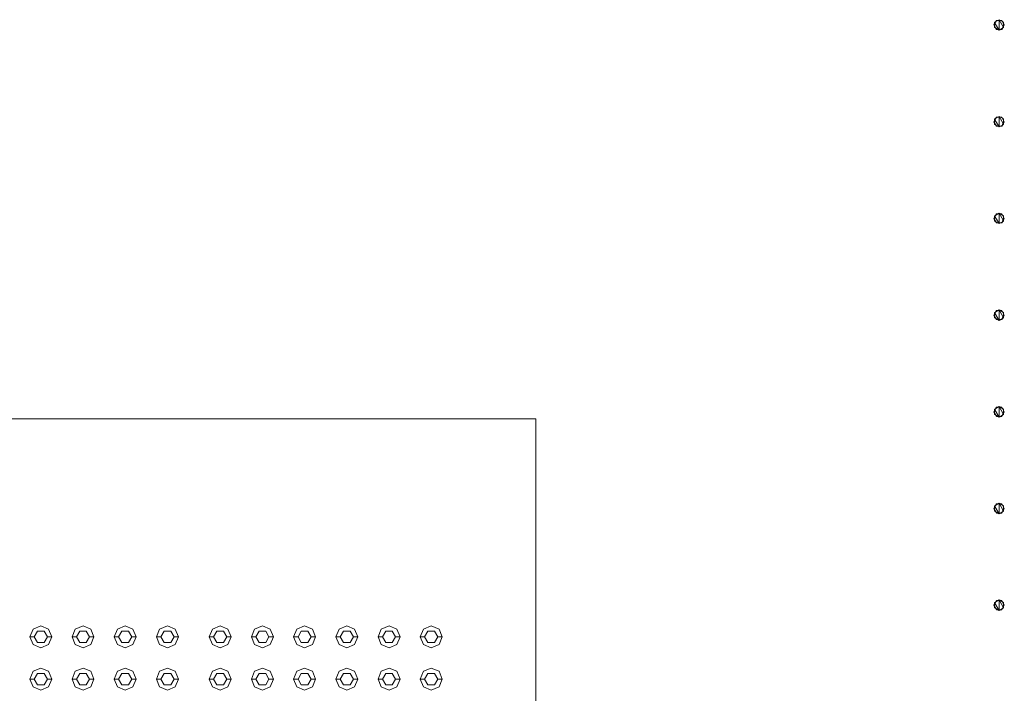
# Model space of a CAD drawing. Header units: millimetres. Extents: x 2 to 902, y -447 to 199.
# Tile 813 of 1056: x 14.23 to 16.47, y 191.46 to 192.99. Entities that reach past the tile are written whole.
import ezdxf

# ---------------------------------------------------------------- set-up
doc = ezdxf.new("R2010")
doc.units = ezdxf.units.MM
doc.header["$MEASUREMENT"] = 0
for name, color, linetype, lineweight in [('IFC-Corrimão-Contorno', 36, 'Continuous', 5), ('IFC-Elemento construtivo genérico-Contorno', 253, 'Continuous', 5), ('IFC-Laje-Contorno', 134, 'Continuous', 5)]:
    doc.layers.add(name, color=color, linetype=linetype, lineweight=lineweight)

msp = doc.modelspace()

# ---------------------------------------------------------------- linework, layer by layer
at = {"layer": 'IFC-Corrimão-Contorno', "color": 7, "lineweight": 5}
for p, q in [((16.4471, 192.9814), (16.4531, 192.9918)), ((16.4471, 192.9814), (16.4531, 192.9918)), ((16.4471, 192.9814), (16.4508, 192.9878)), ((16.4471, 192.9814), (16.4494, 192.9855)), ((16.4487, 192.9874), (16.4515, 192.989)), ((16.4487, 192.9874), (16.4515, 192.989)), ((16.4487, 192.9874), (16.4496, 192.9858)), ((16.4487, 192.9842), (16.4487, 192.9874)), ((16.4487, 192.9874), (16.4496, 192.9858)), ((16.4487, 192.9842), (16.4487, 192.9874)), ((16.4487, 192.9786), (16.4487, 192.9842)), ((16.4487, 192.9786), (16.4487, 192.9842)), ((16.4494, 192.9855), (16.4531, 192.9918)), ((16.4496, 192.9858), (16.4591, 192.9694)), ((16.4496, 192.9858), (16.4591, 192.9694)), ((16.4508, 192.9878), (16.4531, 192.9918)), ((16.4515, 192.989), (16.4591, 192.9934)), ((16.4515, 192.989), (16.4591, 192.9934)), ((16.4531, 192.9918), (16.4651, 192.9918)), ((16.4531, 192.9918), (16.4578, 192.9918)), ((16.4531, 192.9918), (16.4651, 192.9918)), ((16.4531, 192.9918), (16.4604, 192.9918)), ((16.4578, 192.9918), (16.4651, 192.9918)), ((16.4591, 192.9934), (16.4686, 192.977)), ((16.4591, 192.9934), (16.4667, 192.989)), ((16.4591, 192.9694), (16.4591, 192.9934)), ((16.4591, 192.9934), (16.4686, 192.977)), ((16.4591, 192.9934), (16.4667, 192.989)), ((16.4604, 192.9918), (16.4651, 192.9918)), ((16.4651, 192.9918), (16.4711, 192.9814)), ((16.4651, 192.9918), (16.4688, 192.9855)), ((16.4651, 192.9918), (16.4711, 192.9814)), ((16.4651, 192.9918), (16.4688, 192.9855)), ((16.4667, 192.989), (16.4695, 192.9874)), ((16.4667, 192.989), (16.4695, 192.9874)), ((16.4688, 192.9855), (16.4711, 192.9814)), ((16.4688, 192.9855), (16.4711, 192.9814)), ((16.4695, 192.9842), (16.4695, 192.9874)), ((16.4695, 192.9842), (16.4695, 192.9874)), ((16.4695, 192.9786), (16.4695, 192.9842)), ((16.4695, 192.9786), (16.4695, 192.9842)), ((16.4471, 192.9814), (16.4531, 192.971)), ((16.4471, 192.9814), (16.4508, 192.9751)), ((16.4471, 192.9814), (16.4531, 192.971)), ((16.4471, 192.9814), (16.4494, 192.9774)), ((16.4487, 192.9754), (16.4487, 192.9786)), ((16.4487, 192.9754), (16.4487, 192.9786)), ((16.4487, 192.9754), (16.4515, 192.9738)), ((16.4487, 192.9754), (16.4515, 192.9738)), ((16.4494, 192.9774), (16.4531, 192.971)), ((16.4508, 192.9751), (16.4531, 192.971)), ((16.4515, 192.9738), (16.4591, 192.9694)), ((16.4515, 192.9738), (16.4591, 192.9694)), ((16.4531, 192.971), (16.4651, 192.971)), ((16.4531, 192.971), (16.4578, 192.971)), ((16.4531, 192.971), (16.4651, 192.971)), ((16.4531, 192.971), (16.4578, 192.971)), ((16.4578, 192.971), (16.4651, 192.971)), ((16.4578, 192.971), (16.4651, 192.971)), ((16.4591, 192.9694), (16.4667, 192.9738)), ((16.4591, 192.9694), (16.4667, 192.9738)), ((16.4651, 192.971), (16.4674, 192.9751)), ((16.4651, 192.971), (16.4674, 192.9751)), ((16.4667, 192.9738), (16.4695, 192.9754)), ((16.4667, 192.9738), (16.4695, 192.9754)), ((16.4667, 192.9738), (16.4673, 192.9749)), ((16.4667, 192.9738), (16.4673, 192.9749)), ((16.4673, 192.9749), (16.4711, 192.9814)), ((16.4674, 192.9751), (16.4711, 192.9814)), ((16.4686, 192.977), (16.4695, 192.9754)), ((16.4686, 192.977), (16.4695, 192.9754)), ((16.4695, 192.9754), (16.4695, 192.9786)), ((16.4695, 192.9754), (16.4695, 192.9786)), ((16.4471, 192.7614), (16.4531, 192.7718)), ((16.4471, 192.7614), (16.4531, 192.7718)), ((16.4471, 192.7614), (16.4508, 192.7678)), ((16.4471, 192.7614), (16.4494, 192.7655)), ((16.4471, 192.7614), (16.4531, 192.751)), ((16.4471, 192.7614), (16.4508, 192.7551)), ((16.4471, 192.7614), (16.4531, 192.751)), ((16.4471, 192.7614), (16.4494, 192.7574)), ((16.4487, 192.7674), (16.4515, 192.769)), ((16.4487, 192.7674), (16.4515, 192.769)), ((16.4487, 192.7674), (16.4496, 192.7658)), ((16.4487, 192.7642), (16.4487, 192.7674)), ((16.4487, 192.7674), (16.4496, 192.7658)), ((16.4487, 192.7642), (16.4487, 192.7674)), ((16.4487, 192.7586), (16.4487, 192.7642)), ((16.4487, 192.7586), (16.4487, 192.7642)), ((16.4487, 192.7554), (16.4487, 192.7586)), ((16.4487, 192.7554), (16.4487, 192.7586)), ((16.4494, 192.7655), (16.4531, 192.7718)), ((16.4496, 192.7658), (16.4591, 192.7494)), ((16.4496, 192.7658), (16.4591, 192.7494)), ((16.4508, 192.7678), (16.4531, 192.7718)), ((16.4515, 192.769), (16.4591, 192.7734)), ((16.4515, 192.769), (16.4591, 192.7734)), ((16.4531, 192.7718), (16.4651, 192.7718)), ((16.4531, 192.7718), (16.4578, 192.7718)), ((16.4531, 192.7718), (16.4651, 192.7718)), ((16.4531, 192.7718), (16.4604, 192.7718)), ((16.4578, 192.7718), (16.4651, 192.7718)), ((16.4591, 192.7734), (16.4686, 192.757)), ((16.4591, 192.7734), (16.4667, 192.769)), ((16.4591, 192.7494), (16.4591, 192.7734)), ((16.4591, 192.7734), (16.4686, 192.757)), ((16.4591, 192.7734), (16.4667, 192.769)), ((16.4604, 192.7718), (16.4651, 192.7718)), ((16.4651, 192.7718), (16.4711, 192.7614)), ((16.4651, 192.7718), (16.4688, 192.7655)), ((16.4651, 192.7718), (16.4711, 192.7614)), ((16.4651, 192.7718), (16.4688, 192.7655)), ((16.4667, 192.769), (16.4695, 192.7674)), ((16.4667, 192.769), (16.4695, 192.7674)), ((16.4673, 192.7549), (16.4711, 192.7614)), ((16.4674, 192.7551), (16.4711, 192.7614)), ((16.4688, 192.7655), (16.4711, 192.7614)), ((16.4688, 192.7655), (16.4711, 192.7614)), ((16.4695, 192.7642), (16.4695, 192.7674)), ((16.4695, 192.7642), (16.4695, 192.7674)), ((16.4695, 192.7586), (16.4695, 192.7642)), ((16.4695, 192.7586), (16.4695, 192.7642)), ((16.4695, 192.7554), (16.4695, 192.7586)), ((16.4695, 192.7554), (16.4695, 192.7586)), ((16.4487, 192.7554), (16.4515, 192.7538)), ((16.4487, 192.7554), (16.4515, 192.7538)), ((16.4494, 192.7574), (16.4531, 192.751)), ((16.4508, 192.7551), (16.4531, 192.751)), ((16.4515, 192.7538), (16.4591, 192.7494)), ((16.4515, 192.7538), (16.4591, 192.7494)), ((16.4531, 192.751), (16.4651, 192.751)), ((16.4531, 192.751), (16.4578, 192.751)), ((16.4531, 192.751), (16.4651, 192.751)), ((16.4531, 192.751), (16.4578, 192.751)), ((16.4578, 192.751), (16.4651, 192.751)), ((16.4578, 192.751), (16.4651, 192.751)), ((16.4591, 192.7494), (16.4667, 192.7538)), ((16.4591, 192.7494), (16.4667, 192.7538)), ((16.4651, 192.751), (16.4674, 192.7551)), ((16.4651, 192.751), (16.4674, 192.7551)), ((16.4667, 192.7538), (16.4695, 192.7554)), ((16.4667, 192.7538), (16.4695, 192.7554)), ((16.4686, 192.757), (16.4695, 192.7554)), ((16.4686, 192.757), (16.4695, 192.7554)), ((16.4471, 192.5414), (16.4531, 192.5518)), ((16.4471, 192.5414), (16.4508, 192.5478)), ((16.4471, 192.5414), (16.4496, 192.5458)), ((16.4471, 192.5414), (16.4494, 192.5455)), ((16.4471, 192.5414), (16.4531, 192.531)), ((16.4471, 192.5414), (16.4508, 192.5351)), ((16.4471, 192.5414), (16.4531, 192.531)), ((16.4471, 192.5414), (16.4494, 192.5374)), ((16.4487, 192.5474), (16.4515, 192.549)), ((16.4487, 192.5474), (16.4515, 192.549)), ((16.4487, 192.5474), (16.4496, 192.5458)), ((16.4487, 192.5442), (16.4487, 192.5474)), ((16.4487, 192.5474), (16.4496, 192.5458)), ((16.4487, 192.5442), (16.4487, 192.5474)), ((16.4487, 192.5386), (16.4487, 192.5442)), ((16.4487, 192.5386), (16.4487, 192.5442)), ((16.4487, 192.5354), (16.4487, 192.5386)), ((16.4487, 192.5354), (16.4487, 192.5386)), ((16.4487, 192.5354), (16.4515, 192.5338)), ((16.4487, 192.5354), (16.4515, 192.5338)), ((16.4494, 192.5455), (16.4531, 192.5518)), ((16.4494, 192.5374), (16.4531, 192.531)), ((16.4496, 192.5458), (16.4591, 192.5294)), ((16.4496, 192.5458), (16.4591, 192.5294)), ((16.4497, 192.5459), (16.4531, 192.5518)), ((16.4508, 192.5478), (16.4531, 192.5518)), ((16.4508, 192.5351), (16.4531, 192.531)), ((16.4515, 192.549), (16.4591, 192.5534)), ((16.4515, 192.549), (16.4591, 192.5534)), ((16.4531, 192.5518), (16.4651, 192.5518)), ((16.4531, 192.5518), (16.4578, 192.5518)), ((16.4531, 192.5518), (16.4651, 192.5518)), ((16.4531, 192.5518), (16.4604, 192.5518)), ((16.4578, 192.5518), (16.4651, 192.5518)), ((16.4591, 192.5534), (16.4686, 192.537)), ((16.4591, 192.5534), (16.4667, 192.549)), ((16.4591, 192.5294), (16.4591, 192.5534)), ((16.4591, 192.5534), (16.4686, 192.537)), ((16.4591, 192.5534), (16.4667, 192.549)), ((16.4604, 192.5518), (16.4651, 192.5518)), ((16.4651, 192.5518), (16.4711, 192.5414)), ((16.4651, 192.5518), (16.4688, 192.5455)), ((16.4651, 192.5518), (16.4711, 192.5414)), ((16.4651, 192.5518), (16.4688, 192.5455)), ((16.4651, 192.531), (16.4674, 192.5351)), ((16.4651, 192.531), (16.4674, 192.5351)), ((16.4667, 192.549), (16.4695, 192.5474)), ((16.4667, 192.549), (16.4695, 192.5474)), ((16.4667, 192.5338), (16.4695, 192.5354)), ((16.4667, 192.5338), (16.4695, 192.5354)), ((16.4673, 192.5349), (16.4711, 192.5414)), ((16.4673, 192.5349), (16.4685, 192.5369)), ((16.4674, 192.5351), (16.4711, 192.5414)), ((16.4686, 192.537), (16.4695, 192.5354)), ((16.4686, 192.537), (16.4695, 192.5354)), ((16.4688, 192.5455), (16.4711, 192.5414)), ((16.4688, 192.5455), (16.4711, 192.5414)), ((16.4695, 192.5442), (16.4695, 192.5474)), ((16.4695, 192.5442), (16.4695, 192.5474)), ((16.4695, 192.5386), (16.4695, 192.5442)), ((16.4695, 192.5386), (16.4695, 192.5442)), ((16.4695, 192.5354), (16.4695, 192.5386)), ((16.4695, 192.5354), (16.4695, 192.5386)), ((16.4515, 192.5338), (16.4591, 192.5294)), ((16.4515, 192.5338), (16.4591, 192.5294)), ((16.4531, 192.531), (16.4651, 192.531)), ((16.4531, 192.531), (16.4578, 192.531)), ((16.4531, 192.531), (16.4651, 192.531)), ((16.4531, 192.531), (16.4578, 192.531)), ((16.4578, 192.531), (16.4651, 192.531)), ((16.4578, 192.531), (16.4651, 192.531)), ((16.4591, 192.5294), (16.4667, 192.5338)), ((16.4591, 192.5294), (16.4667, 192.5338)), ((16.4515, 192.329), (16.4591, 192.3334)), ((16.4515, 192.329), (16.4591, 192.3334)), ((16.4591, 192.3334), (16.4686, 192.317)), ((16.4591, 192.3334), (16.4667, 192.329)), ((16.4591, 192.3094), (16.4591, 192.3334)), ((16.4591, 192.3334), (16.4686, 192.317)), ((16.4591, 192.3334), (16.4667, 192.329)), ((16.4471, 192.3214), (16.4531, 192.3318)), ((16.4471, 192.3214), (16.4531, 192.3318)), ((16.4471, 192.3214), (16.4508, 192.3278)), ((16.4471, 192.3214), (16.4494, 192.3255)), ((16.4471, 192.3214), (16.4531, 192.311)), ((16.4471, 192.3214), (16.4508, 192.3151)), ((16.4471, 192.3214), (16.4531, 192.311)), ((16.4471, 192.3214), (16.4494, 192.3174)), ((16.4487, 192.3274), (16.4515, 192.329)), ((16.4487, 192.3274), (16.4515, 192.329)), ((16.4487, 192.3274), (16.4496, 192.3258)), ((16.4487, 192.3242), (16.4487, 192.3274)), ((16.4487, 192.3274), (16.4496, 192.3258)), ((16.4487, 192.3242), (16.4487, 192.3274)), ((16.4487, 192.3186), (16.4487, 192.3242)), ((16.4487, 192.3186), (16.4487, 192.3242)), ((16.4487, 192.3154), (16.4487, 192.3186)), ((16.4487, 192.3154), (16.4487, 192.3186)), ((16.4487, 192.3154), (16.4515, 192.3138)), ((16.4487, 192.3154), (16.4515, 192.3138)), ((16.4494, 192.3255), (16.4531, 192.3318)), ((16.4494, 192.3174), (16.4531, 192.311)), ((16.4496, 192.3258), (16.4591, 192.3094)), ((16.4496, 192.3258), (16.4591, 192.3094)), ((16.4508, 192.3278), (16.4531, 192.3318)), ((16.4508, 192.3151), (16.4531, 192.311)), ((16.4515, 192.3138), (16.4591, 192.3094)), ((16.4515, 192.3138), (16.4591, 192.3094)), ((16.4531, 192.3318), (16.4651, 192.3318)), ((16.4531, 192.3318), (16.4578, 192.3318)), ((16.4531, 192.3318), (16.4651, 192.3318)), ((16.4531, 192.3318), (16.4604, 192.3318)), ((16.4531, 192.311), (16.4651, 192.311)), ((16.4531, 192.311), (16.4578, 192.311)), ((16.4531, 192.311), (16.4651, 192.311)), ((16.4531, 192.311), (16.4578, 192.311)), ((16.4578, 192.3318), (16.4651, 192.3318)), ((16.4578, 192.311), (16.4651, 192.311)), ((16.4578, 192.311), (16.4651, 192.311)), ((16.4591, 192.3094), (16.4667, 192.3138)), ((16.4591, 192.3094), (16.4667, 192.3138)), ((16.4604, 192.3318), (16.4651, 192.3318)), ((16.4651, 192.3318), (16.4711, 192.3214)), ((16.4651, 192.3318), (16.4688, 192.3255)), ((16.4651, 192.3318), (16.4711, 192.3214)), ((16.4651, 192.3318), (16.4688, 192.3255)), ((16.4651, 192.311), (16.4674, 192.3151)), ((16.4651, 192.311), (16.4674, 192.3151)), ((16.4667, 192.329), (16.4695, 192.3274)), ((16.4667, 192.329), (16.4695, 192.3274)), ((16.4667, 192.3138), (16.4695, 192.3154)), ((16.4667, 192.3138), (16.4695, 192.3154)), ((16.4673, 192.3149), (16.4711, 192.3214)), ((16.4674, 192.3151), (16.4711, 192.3214)), ((16.4686, 192.317), (16.4695, 192.3154)), ((16.4686, 192.317), (16.4695, 192.3154)), ((16.4688, 192.3255), (16.4711, 192.3214)), ((16.4688, 192.3255), (16.4711, 192.3214)), ((16.4695, 192.3242), (16.4695, 192.3274)), ((16.4695, 192.3242), (16.4695, 192.3274)), ((16.4695, 192.3186), (16.4695, 192.3242)), ((16.4695, 192.3186), (16.4695, 192.3242)), ((16.4695, 192.3154), (16.4695, 192.3186)), ((16.4695, 192.3154), (16.4695, 192.3186)), ((16.4471, 192.1014), (16.4531, 192.1118)), ((16.4471, 192.1014), (16.4531, 192.1118)), ((16.4487, 192.1074), (16.4515, 192.109)), ((16.4487, 192.1074), (16.4515, 192.109)), ((16.4494, 192.1055), (16.4531, 192.1118)), ((16.4508, 192.1078), (16.4531, 192.1118)), ((16.4515, 192.109), (16.4591, 192.1134)), ((16.4515, 192.109), (16.4591, 192.1134)), ((16.4531, 192.1118), (16.4651, 192.1118)), ((16.4531, 192.1118), (16.4578, 192.1118)), ((16.4531, 192.1118), (16.4651, 192.1118)), ((16.4531, 192.1118), (16.4604, 192.1118)), ((16.4578, 192.1118), (16.4651, 192.1118)), ((16.4591, 192.1134), (16.4686, 192.097)), ((16.4591, 192.1134), (16.4667, 192.109)), ((16.4591, 192.0894), (16.4591, 192.1134)), ((16.4591, 192.1134), (16.4686, 192.097)), ((16.4591, 192.1134), (16.4667, 192.109)), ((16.4604, 192.1118), (16.4651, 192.1118)), ((16.4651, 192.1118), (16.4711, 192.1014)), ((16.4651, 192.1118), (16.4688, 192.1055)), ((16.4651, 192.1118), (16.4711, 192.1014)), ((16.4651, 192.1118), (16.4688, 192.1055)), ((16.4667, 192.109), (16.4695, 192.1074)), ((16.4667, 192.109), (16.4695, 192.1074)), ((16.4471, 192.1014), (16.4508, 192.1078)), ((16.4471, 192.1014), (16.4494, 192.1055)), ((16.4471, 192.1014), (16.4531, 192.091)), ((16.4471, 192.1014), (16.4508, 192.0951)), ((16.4471, 192.1014), (16.4531, 192.091)), ((16.4471, 192.1014), (16.4494, 192.0974)), ((16.4487, 192.1074), (16.4496, 192.1058)), ((16.4487, 192.1042), (16.4487, 192.1074)), ((16.4487, 192.1074), (16.4496, 192.1058)), ((16.4487, 192.1042), (16.4487, 192.1074)), ((16.4487, 192.0986), (16.4487, 192.1042)), ((16.4487, 192.0986), (16.4487, 192.1042)), ((16.4487, 192.0954), (16.4487, 192.0986)), ((16.4487, 192.0954), (16.4487, 192.0986)), ((16.4487, 192.0954), (16.4515, 192.0938)), ((16.4487, 192.0954), (16.4515, 192.0938)), ((16.4494, 192.0974), (16.4531, 192.091)), ((16.4496, 192.1058), (16.4591, 192.0894)), ((16.4496, 192.1058), (16.4591, 192.0894)), ((16.4508, 192.0951), (16.4531, 192.091)), ((16.4515, 192.0938), (16.4591, 192.0894)), ((16.4515, 192.0938), (16.4591, 192.0894)), ((16.4531, 192.091), (16.4651, 192.091)), ((16.4531, 192.091), (16.4578, 192.091)), ((16.4531, 192.091), (16.4651, 192.091)), ((16.4531, 192.091), (16.4578, 192.091)), ((16.4578, 192.091), (16.4651, 192.091)), ((16.4578, 192.091), (16.4651, 192.091)), ((16.4591, 192.0894), (16.4667, 192.0938)), ((16.4591, 192.0894), (16.4667, 192.0938)), ((16.4651, 192.091), (16.4674, 192.0951)), ((16.4651, 192.091), (16.4674, 192.0951)), ((16.4667, 192.0938), (16.4695, 192.0954)), ((16.4667, 192.0938), (16.4695, 192.0954)), ((16.4673, 192.0949), (16.4711, 192.1014)), ((16.4674, 192.0951), (16.4711, 192.1014)), ((16.4686, 192.097), (16.4695, 192.0954)), ((16.4686, 192.097), (16.4695, 192.0954)), ((16.4688, 192.1055), (16.4711, 192.1014)), ((16.4688, 192.1055), (16.4711, 192.1014)), ((16.4695, 192.1042), (16.4695, 192.1074)), ((16.4695, 192.1042), (16.4695, 192.1074)), ((16.4695, 192.0986), (16.4695, 192.1042)), ((16.4695, 192.0986), (16.4695, 192.1042)), ((16.4695, 192.0954), (16.4695, 192.0986)), ((16.4695, 192.0954), (16.4695, 192.0986)), ((16.4471, 191.8814), (16.4531, 191.8918)), ((16.4471, 191.8814), (16.4531, 191.8918)), ((16.4471, 191.8814), (16.4508, 191.8878)), ((16.4471, 191.8814), (16.4494, 191.8855)), ((16.4487, 191.8874), (16.4515, 191.889)), ((16.4487, 191.8874), (16.4515, 191.889)), ((16.4487, 191.8874), (16.4496, 191.8858)), ((16.4487, 191.8842), (16.4487, 191.8874)), ((16.4487, 191.8874), (16.4496, 191.8858)), ((16.4487, 191.8842), (16.4487, 191.8874)), ((16.4494, 191.8855), (16.4531, 191.8918)), ((16.4496, 191.8858), (16.4591, 191.8694)), ((16.4496, 191.8858), (16.4591, 191.8694)), ((16.4508, 191.8878), (16.4531, 191.8918)), ((16.4515, 191.889), (16.4591, 191.8934)), ((16.4515, 191.889), (16.4591, 191.8934)), ((16.4531, 191.8918), (16.4651, 191.8918)), ((16.4531, 191.8918), (16.4578, 191.8918)), ((16.4531, 191.8918), (16.4651, 191.8918)), ((16.4531, 191.8918), (16.4604, 191.8918)), ((16.4578, 191.8918), (16.4651, 191.8918)), ((16.4591, 191.8934), (16.4686, 191.877)), ((16.4591, 191.8934), (16.4667, 191.889)), ((16.4591, 191.8694), (16.4591, 191.8934)), ((16.4591, 191.8934), (16.4686, 191.877)), ((16.4591, 191.8934), (16.4667, 191.889)), ((16.4604, 191.8918), (16.4651, 191.8918)), ((16.4651, 191.8918), (16.4711, 191.8814)), ((16.4651, 191.8918), (16.4688, 191.8855)), ((16.4651, 191.8918), (16.4711, 191.8814)), ((16.4651, 191.8918), (16.4688, 191.8855)), ((16.4667, 191.889), (16.4695, 191.8874)), ((16.4667, 191.889), (16.4695, 191.8874)), ((16.4688, 191.8855), (16.4711, 191.8814)), ((16.4688, 191.8855), (16.4711, 191.8814)), ((16.4695, 191.8842), (16.4695, 191.8874)), ((16.4695, 191.8842), (16.4695, 191.8874)), ((16.4471, 191.8814), (16.4531, 191.871)), ((16.4471, 191.8814), (16.4508, 191.8751)), ((16.4471, 191.8814), (16.4531, 191.871)), ((16.4471, 191.8814), (16.4494, 191.8774)), ((16.4487, 191.8786), (16.4487, 191.8842)), ((16.4487, 191.8786), (16.4487, 191.8842)), ((16.4487, 191.8754), (16.4487, 191.8786)), ((16.4487, 191.8754), (16.4487, 191.8786)), ((16.4487, 191.8754), (16.4515, 191.8738)), ((16.4487, 191.8754), (16.4515, 191.8738)), ((16.4494, 191.8774), (16.4531, 191.871)), ((16.4508, 191.8751), (16.4531, 191.871)), ((16.4515, 191.8738), (16.4591, 191.8694)), ((16.4515, 191.8738), (16.4591, 191.8694)), ((16.4531, 191.871), (16.4651, 191.871)), ((16.4531, 191.871), (16.4578, 191.871)), ((16.4531, 191.871), (16.4651, 191.871)), ((16.4531, 191.871), (16.4578, 191.871)), ((16.4578, 191.871), (16.4651, 191.871)), ((16.4578, 191.871), (16.4651, 191.871)), ((16.4591, 191.8694), (16.4667, 191.8738)), ((16.4591, 191.8694), (16.4667, 191.8738)), ((16.4651, 191.871), (16.4674, 191.8751)), ((16.4651, 191.871), (16.4674, 191.8751)), ((16.4667, 191.8738), (16.4695, 191.8754)), ((16.4667, 191.8738), (16.4695, 191.8754)), ((16.4673, 191.8749), (16.4711, 191.8814)), ((16.4673, 191.8749), (16.4685, 191.8769)), ((16.4674, 191.8751), (16.4711, 191.8814)), ((16.4686, 191.877), (16.4695, 191.8754)), ((16.4686, 191.877), (16.4695, 191.8754)), ((16.4695, 191.8786), (16.4695, 191.8842)), ((16.4695, 191.8786), (16.4695, 191.8842)), ((16.4695, 191.8754), (16.4695, 191.8786)), ((16.4695, 191.8754), (16.4695, 191.8786)), ((16.4471, 191.6614), (16.4531, 191.6718)), ((16.4471, 191.6614), (16.4531, 191.6718)), ((16.4471, 191.6614), (16.4508, 191.6678)), ((16.4471, 191.6614), (16.4494, 191.6655)), ((16.4471, 191.6614), (16.4531, 191.651)), ((16.4471, 191.6614), (16.4508, 191.6551)), ((16.4471, 191.6614), (16.4531, 191.651)), ((16.4471, 191.6614), (16.4494, 191.6574)), ((16.4487, 191.6674), (16.4515, 191.669)), ((16.4487, 191.6674), (16.4515, 191.669)), ((16.4487, 191.6674), (16.4496, 191.6658)), ((16.4487, 191.6642), (16.4487, 191.6674)), ((16.4487, 191.6674), (16.4496, 191.6658)), ((16.4487, 191.6642), (16.4487, 191.6674)), ((16.4487, 191.6586), (16.4487, 191.6642)), ((16.4487, 191.6586), (16.4487, 191.6642)), ((16.4494, 191.6655), (16.4531, 191.6718)), ((16.4496, 191.6658), (16.4591, 191.6494)), ((16.4496, 191.6658), (16.4591, 191.6494)), ((16.4508, 191.6678), (16.4531, 191.6718)), ((16.4515, 191.669), (16.4591, 191.6734)), ((16.4515, 191.669), (16.4591, 191.6734)), ((16.4531, 191.6718), (16.4651, 191.6718)), ((16.4531, 191.6718), (16.4578, 191.6718)), ((16.4531, 191.6718), (16.4651, 191.6718)), ((16.4531, 191.6718), (16.4604, 191.6718)), ((16.4578, 191.6718), (16.4651, 191.6718)), ((16.4591, 191.6734), (16.4686, 191.657)), ((16.4591, 191.6734), (16.4667, 191.669)), ((16.4591, 191.6494), (16.4591, 191.6734)), ((16.4591, 191.6734), (16.4686, 191.657)), ((16.4591, 191.6734), (16.4667, 191.669)), ((16.4604, 191.6718), (16.4651, 191.6718)), ((16.4651, 191.6718), (16.4711, 191.6614)), ((16.4651, 191.6718), (16.4688, 191.6655)), ((16.4651, 191.6718), (16.4711, 191.6614)), ((16.4651, 191.6718), (16.4688, 191.6655)), ((16.4667, 191.669), (16.4695, 191.6674)), ((16.4667, 191.669), (16.4695, 191.6674)), ((16.4673, 191.6549), (16.4711, 191.6614)), ((16.4674, 191.6551), (16.4711, 191.6614)), ((16.4688, 191.6655), (16.4711, 191.6614)), ((16.4688, 191.6655), (16.4711, 191.6614)), ((16.4695, 191.6642), (16.4695, 191.6674)), ((16.4695, 191.6642), (16.4695, 191.6674)), ((16.4695, 191.6586), (16.4695, 191.6642)), ((16.4695, 191.6586), (16.4695, 191.6642)), ((16.4487, 191.6554), (16.4487, 191.6586)), ((16.4487, 191.6554), (16.4487, 191.6586)), ((16.4487, 191.6554), (16.4515, 191.6538)), ((16.4487, 191.6554), (16.4515, 191.6538)), ((16.4494, 191.6574), (16.4531, 191.651)), ((16.4508, 191.6551), (16.4531, 191.651)), ((16.4515, 191.6538), (16.4591, 191.6494)), ((16.4515, 191.6538), (16.4591, 191.6494)), ((16.4531, 191.651), (16.4651, 191.651)), ((16.4531, 191.651), (16.4578, 191.651)), ((16.4531, 191.651), (16.4651, 191.651)), ((16.4531, 191.651), (16.4578, 191.651)), ((16.4578, 191.651), (16.4651, 191.651)), ((16.4578, 191.651), (16.4651, 191.651)), ((16.4591, 191.6494), (16.4667, 191.6538)), ((16.4591, 191.6494), (16.4667, 191.6538)), ((16.4651, 191.651), (16.4674, 191.6551)), ((16.4651, 191.651), (16.4674, 191.6551)), ((16.4667, 191.6538), (16.4695, 191.6554)), ((16.4667, 191.6538), (16.4695, 191.6554)), ((16.4686, 191.657), (16.4695, 191.6554)), ((16.4686, 191.657), (16.4695, 191.6554)), ((16.4695, 191.6554), (16.4695, 191.6586)), ((16.4695, 191.6554), (16.4695, 191.6586))]:
    msp.add_line(p, q, dxfattribs=at)
at = {"layer": 'IFC-Elemento construtivo genérico-Contorno', "color": 7, "lineweight": 5}
for p, q in [((14.2548, 191.5893), (14.2621, 191.6069)), ((14.2621, 191.6069), (14.2798, 191.6143)), ((14.2648, 191.5893), (14.2723, 191.6022)), ((14.2723, 191.6022), (14.2873, 191.6022)), ((14.2798, 191.6143), (14.2975, 191.6069)), ((14.2873, 191.6022), (14.2948, 191.5893)), ((14.2975, 191.6069), (14.3048, 191.5893)), ((14.3508, 191.5893), (14.3581, 191.6069)), ((14.3581, 191.6069), (14.3758, 191.6143)), ((14.3608, 191.5893), (14.3683, 191.6022)), ((14.3683, 191.6022), (14.3833, 191.6022)), ((14.3758, 191.6143), (14.3935, 191.6069)), ((14.3833, 191.6022), (14.3908, 191.5893)), ((14.3935, 191.6069), (14.4008, 191.5893)), ((14.4468, 191.5893), (14.4541, 191.6069)), ((14.4541, 191.6069), (14.4718, 191.6143)), ((14.4568, 191.5893), (14.4643, 191.6022)), ((14.4643, 191.6022), (14.4793, 191.6022)), ((14.4718, 191.6143), (14.4895, 191.6069)), ((14.4793, 191.6022), (14.4868, 191.5893)), ((14.4895, 191.6069), (14.4968, 191.5893)), ((14.5428, 191.5893), (14.5501, 191.6069)), ((14.5501, 191.6069), (14.5678, 191.6143)), ((14.5528, 191.5893), (14.5603, 191.6022)), ((14.5603, 191.6022), (14.5753, 191.6022)), ((14.5678, 191.6143), (14.5855, 191.6069)), ((14.5753, 191.6022), (14.5828, 191.5893)), ((14.5855, 191.6069), (14.5928, 191.5893)), ((14.6628, 191.5893), (14.6701, 191.6069)), ((14.6701, 191.6069), (14.6878, 191.6143)), ((14.6728, 191.5893), (14.6803, 191.6022)), ((14.6803, 191.6022), (14.6953, 191.6022)), ((14.6878, 191.6143), (14.7055, 191.6069)), ((14.6953, 191.6022), (14.7028, 191.5893)), ((14.7055, 191.6069), (14.7128, 191.5893)), ((14.7588, 191.5893), (14.7661, 191.6069)), ((14.7661, 191.6069), (14.7838, 191.6143)), ((14.7688, 191.5893), (14.7763, 191.6022)), ((14.7763, 191.6022), (14.7913, 191.6022)), ((14.7838, 191.6143), (14.8015, 191.6069)), ((14.7913, 191.6022), (14.7988, 191.5893)), ((14.8015, 191.6069), (14.8088, 191.5893)), ((14.8548, 191.5893), (14.8621, 191.6069)), ((14.8621, 191.6069), (14.8798, 191.6143)), ((14.8648, 191.5893), (14.8723, 191.6022)), ((14.8723, 191.6022), (14.8873, 191.6022)), ((14.8798, 191.6143), (14.8975, 191.6069)), ((14.8873, 191.6022), (14.8948, 191.5893)), ((14.8975, 191.6069), (14.9048, 191.5893)), ((14.9508, 191.5893), (14.9581, 191.6069)), ((14.9581, 191.6069), (14.9758, 191.6143)), ((14.9608, 191.5893), (14.9683, 191.6022)), ((14.9683, 191.6022), (14.9833, 191.6022)), ((14.9758, 191.6143), (14.9935, 191.6069)), ((14.9833, 191.6022), (14.9908, 191.5893)), ((14.9935, 191.6069), (15.0008, 191.5893)), ((15.0468, 191.5893), (15.0541, 191.6069)), ((15.0541, 191.6069), (15.0718, 191.6143)), ((15.0568, 191.5893), (15.0643, 191.6022)), ((15.0643, 191.6022), (15.0793, 191.6022)), ((15.0718, 191.6143), (15.0895, 191.6069)), ((15.0793, 191.6022), (15.0868, 191.5893)), ((15.0895, 191.6069), (15.0968, 191.5893)), ((15.1428, 191.5893), (15.1501, 191.6069)), ((15.1501, 191.6069), (15.1678, 191.6143)), ((15.1528, 191.5893), (15.1603, 191.6022)), ((15.1603, 191.6022), (15.1753, 191.6022)), ((15.1678, 191.6143), (15.1855, 191.6069)), ((15.1753, 191.6022), (15.1828, 191.5893)), ((15.1855, 191.6069), (15.1928, 191.5893)), ((14.2548, 191.5893), (14.2648, 191.5893)), ((14.2548, 191.5893), (14.2621, 191.5716)), ((14.2621, 191.5716), (14.2798, 191.5643)), ((14.2648, 191.5893), (14.2723, 191.5763)), ((14.2723, 191.5763), (14.2873, 191.5763)), ((14.2798, 191.5643), (14.2975, 191.5716)), ((14.2873, 191.5763), (14.2948, 191.5893)), ((14.2948, 191.5893), (14.3048, 191.5893)), ((14.2975, 191.5716), (14.3048, 191.5893)), ((14.3508, 191.5893), (14.3608, 191.5893)), ((14.3508, 191.5893), (14.3581, 191.5716)), ((14.3581, 191.5716), (14.3758, 191.5643)), ((14.3608, 191.5893), (14.3683, 191.5763)), ((14.3683, 191.5763), (14.3833, 191.5763)), ((14.3758, 191.5643), (14.3935, 191.5716)), ((14.3833, 191.5763), (14.3908, 191.5893)), ((14.3908, 191.5893), (14.4008, 191.5893)), ((14.3935, 191.5716), (14.4008, 191.5893)), ((14.4468, 191.5893), (14.4568, 191.5893)), ((14.4468, 191.5893), (14.4541, 191.5716)), ((14.4541, 191.5716), (14.4718, 191.5643)), ((14.4568, 191.5893), (14.4643, 191.5763)), ((14.4643, 191.5763), (14.4793, 191.5763)), ((14.4718, 191.5643), (14.4895, 191.5716)), ((14.4793, 191.5763), (14.4868, 191.5893)), ((14.4868, 191.5893), (14.4968, 191.5893)), ((14.4895, 191.5716), (14.4968, 191.5893)), ((14.5428, 191.5893), (14.5528, 191.5893)), ((14.5428, 191.5893), (14.5501, 191.5716)), ((14.5501, 191.5716), (14.5678, 191.5643)), ((14.5528, 191.5893), (14.5603, 191.5763)), ((14.5603, 191.5763), (14.5753, 191.5763)), ((14.5678, 191.5643), (14.5855, 191.5716)), ((14.5753, 191.5763), (14.5828, 191.5893)), ((14.5828, 191.5893), (14.5928, 191.5893)), ((14.5855, 191.5716), (14.5928, 191.5893)), ((14.6628, 191.5893), (14.6728, 191.5893)), ((14.6628, 191.5893), (14.6701, 191.5716)), ((14.6701, 191.5716), (14.6878, 191.5643)), ((14.6728, 191.5893), (14.6803, 191.5763)), ((14.6803, 191.5763), (14.6953, 191.5763)), ((14.6878, 191.5643), (14.7055, 191.5716)), ((14.6953, 191.5763), (14.7028, 191.5893)), ((14.7028, 191.5893), (14.7128, 191.5893)), ((14.7055, 191.5716), (14.7128, 191.5893)), ((14.7588, 191.5893), (14.7688, 191.5893)), ((14.7588, 191.5893), (14.7661, 191.5716)), ((14.7661, 191.5716), (14.7838, 191.5643)), ((14.7688, 191.5893), (14.7763, 191.5763)), ((14.7763, 191.5763), (14.7913, 191.5763)), ((14.7838, 191.5643), (14.8015, 191.5716)), ((14.7913, 191.5763), (14.7988, 191.5893)), ((14.7988, 191.5893), (14.8088, 191.5893)), ((14.8015, 191.5716), (14.8088, 191.5893)), ((14.8548, 191.5893), (14.8648, 191.5893)), ((14.8548, 191.5893), (14.8621, 191.5716)), ((14.8621, 191.5716), (14.8798, 191.5643)), ((14.8648, 191.5893), (14.8723, 191.5763)), ((14.8723, 191.5763), (14.8873, 191.5763)), ((14.8798, 191.5643), (14.8975, 191.5716)), ((14.8873, 191.5763), (14.8948, 191.5893)), ((14.8948, 191.5893), (14.9048, 191.5893)), ((14.8975, 191.5716), (14.9048, 191.5893)), ((14.9508, 191.5893), (14.9608, 191.5893)), ((14.9508, 191.5893), (14.9581, 191.5716)), ((14.9581, 191.5716), (14.9758, 191.5643)), ((14.9608, 191.5893), (14.9683, 191.5763)), ((14.9683, 191.5763), (14.9833, 191.5763)), ((14.9758, 191.5643), (14.9935, 191.5716)), ((14.9833, 191.5763), (14.9908, 191.5893)), ((14.9908, 191.5893), (15.0008, 191.5893)), ((14.9935, 191.5716), (15.0008, 191.5893)), ((15.0468, 191.5893), (15.0568, 191.5893)), ((15.0468, 191.5893), (15.0541, 191.5716)), ((15.0541, 191.5716), (15.0718, 191.5643)), ((15.0568, 191.5893), (15.0643, 191.5763)), ((15.0643, 191.5763), (15.0793, 191.5763)), ((15.0718, 191.5643), (15.0895, 191.5716)), ((15.0793, 191.5763), (15.0868, 191.5893)), ((15.0868, 191.5893), (15.0968, 191.5893)), ((15.0895, 191.5716), (15.0968, 191.5893)), ((15.1428, 191.5893), (15.1528, 191.5893)), ((15.1428, 191.5893), (15.1501, 191.5716)), ((15.1501, 191.5716), (15.1678, 191.5643)), ((15.1528, 191.5893), (15.1603, 191.5763)), ((15.1603, 191.5763), (15.1753, 191.5763)), ((15.1678, 191.5643), (15.1855, 191.5716)), ((15.1753, 191.5763), (15.1828, 191.5893)), ((15.1828, 191.5893), (15.1928, 191.5893)), ((15.1855, 191.5716), (15.1928, 191.5893)), ((14.2548, 191.4933), (14.2621, 191.5109)), ((14.2621, 191.5109), (14.2798, 191.5183)), ((14.2648, 191.4933), (14.2723, 191.5062)), ((14.2723, 191.5062), (14.2873, 191.5062)), ((14.2798, 191.5183), (14.2975, 191.5109)), ((14.2873, 191.5062), (14.2948, 191.4933)), ((14.2975, 191.5109), (14.3048, 191.4933)), ((14.3508, 191.4933), (14.3581, 191.5109)), ((14.3581, 191.5109), (14.3758, 191.5183)), ((14.3608, 191.4933), (14.3683, 191.5062)), ((14.3683, 191.5062), (14.3833, 191.5062)), ((14.3758, 191.5183), (14.3935, 191.5109)), ((14.3833, 191.5062), (14.3908, 191.4933)), ((14.3935, 191.5109), (14.4008, 191.4933)), ((14.4468, 191.4933), (14.4541, 191.5109)), ((14.4541, 191.5109), (14.4718, 191.5183)), ((14.4568, 191.4933), (14.4643, 191.5062)), ((14.4643, 191.5062), (14.4793, 191.5062)), ((14.4718, 191.5183), (14.4895, 191.5109)), ((14.4793, 191.5062), (14.4868, 191.4933)), ((14.4895, 191.5109), (14.4968, 191.4933)), ((14.5428, 191.4933), (14.5501, 191.5109)), ((14.5501, 191.5109), (14.5678, 191.5183)), ((14.5528, 191.4933), (14.5603, 191.5062)), ((14.5603, 191.5062), (14.5753, 191.5062)), ((14.5678, 191.5183), (14.5855, 191.5109)), ((14.5753, 191.5062), (14.5828, 191.4933)), ((14.5855, 191.5109), (14.5928, 191.4933)), ((14.6628, 191.4933), (14.6701, 191.5109)), ((14.6701, 191.5109), (14.6878, 191.5183)), ((14.6728, 191.4933), (14.6803, 191.5062)), ((14.6803, 191.5062), (14.6953, 191.5062)), ((14.6878, 191.5183), (14.7055, 191.5109)), ((14.6953, 191.5062), (14.7028, 191.4933)), ((14.7055, 191.5109), (14.7128, 191.4933)), ((14.7588, 191.4933), (14.7661, 191.5109)), ((14.7661, 191.5109), (14.7838, 191.5183)), ((14.7688, 191.4933), (14.7763, 191.5062)), ((14.7763, 191.5062), (14.7913, 191.5062)), ((14.7838, 191.5183), (14.8015, 191.5109)), ((14.7913, 191.5062), (14.7988, 191.4933)), ((14.8015, 191.5109), (14.8088, 191.4933)), ((14.8548, 191.4933), (14.8621, 191.5109)), ((14.8621, 191.5109), (14.8798, 191.5183)), ((14.8648, 191.4933), (14.8723, 191.5062)), ((14.8723, 191.5062), (14.8873, 191.5062)), ((14.8798, 191.5183), (14.8975, 191.5109)), ((14.8873, 191.5062), (14.8948, 191.4933)), ((14.8975, 191.5109), (14.9048, 191.4933)), ((14.9508, 191.4933), (14.9581, 191.5109)), ((14.9581, 191.5109), (14.9758, 191.5183)), ((14.9608, 191.4933), (14.9683, 191.5062)), ((14.9683, 191.5062), (14.9833, 191.5062)), ((14.9758, 191.5183), (14.9935, 191.5109)), ((14.9833, 191.5062), (14.9908, 191.4933)), ((14.9935, 191.5109), (15.0008, 191.4933)), ((15.0468, 191.4933), (15.0541, 191.5109)), ((15.0541, 191.5109), (15.0718, 191.5183)), ((15.0568, 191.4933), (15.0643, 191.5062)), ((15.0643, 191.5062), (15.0793, 191.5062)), ((15.0718, 191.5183), (15.0895, 191.5109)), ((15.0793, 191.5062), (15.0868, 191.4933)), ((15.0895, 191.5109), (15.0968, 191.4933)), ((15.1428, 191.4933), (15.1501, 191.5109)), ((15.1501, 191.5109), (15.1678, 191.5183)), ((15.1528, 191.4933), (15.1603, 191.5062)), ((15.1603, 191.5062), (15.1753, 191.5062)), ((15.1678, 191.5183), (15.1855, 191.5109)), ((15.1753, 191.5062), (15.1828, 191.4933)), ((15.1855, 191.5109), (15.1928, 191.4933)), ((14.2548, 191.4933), (14.2648, 191.4933)), ((14.2548, 191.4933), (14.2621, 191.4756)), ((14.2648, 191.4933), (14.2723, 191.4803)), ((14.2873, 191.4803), (14.2948, 191.4933)), ((14.2948, 191.4933), (14.3048, 191.4933)), ((14.2975, 191.4756), (14.3048, 191.4933)), ((14.3508, 191.4933), (14.3608, 191.4933)), ((14.3508, 191.4933), (14.3581, 191.4756)), ((14.3608, 191.4933), (14.3683, 191.4803)), ((14.3833, 191.4803), (14.3908, 191.4933)), ((14.3908, 191.4933), (14.4008, 191.4933)), ((14.3935, 191.4756), (14.4008, 191.4933)), ((14.4468, 191.4933), (14.4568, 191.4933)), ((14.4468, 191.4933), (14.4541, 191.4756)), ((14.4568, 191.4933), (14.4643, 191.4803)), ((14.4793, 191.4803), (14.4868, 191.4933)), ((14.4868, 191.4933), (14.4968, 191.4933)), ((14.4895, 191.4756), (14.4968, 191.4933)), ((14.5428, 191.4933), (14.5528, 191.4933)), ((14.5428, 191.4933), (14.5501, 191.4756)), ((14.5528, 191.4933), (14.5603, 191.4803)), ((14.5753, 191.4803), (14.5828, 191.4933)), ((14.5828, 191.4933), (14.5928, 191.4933)), ((14.5855, 191.4756), (14.5928, 191.4933)), ((14.6628, 191.4933), (14.6728, 191.4933)), ((14.6628, 191.4933), (14.6701, 191.4756)), ((14.6728, 191.4933), (14.6803, 191.4803)), ((14.6953, 191.4803), (14.7028, 191.4933)), ((14.7028, 191.4933), (14.7128, 191.4933)), ((14.7055, 191.4756), (14.7128, 191.4933)), ((14.7588, 191.4933), (14.7688, 191.4933)), ((14.7588, 191.4933), (14.7661, 191.4756)), ((14.7688, 191.4933), (14.7763, 191.4803)), ((14.7913, 191.4803), (14.7988, 191.4933)), ((14.7988, 191.4933), (14.8088, 191.4933)), ((14.8015, 191.4756), (14.8088, 191.4933)), ((14.8548, 191.4933), (14.8648, 191.4933)), ((14.8548, 191.4933), (14.8621, 191.4756)), ((14.8648, 191.4933), (14.8723, 191.4803)), ((14.8873, 191.4803), (14.8948, 191.4933)), ((14.8948, 191.4933), (14.9048, 191.4933)), ((14.8975, 191.4756), (14.9048, 191.4933)), ((14.9508, 191.4933), (14.9608, 191.4933)), ((14.9508, 191.4933), (14.9581, 191.4756)), ((14.9608, 191.4933), (14.9683, 191.4803)), ((14.9833, 191.4803), (14.9908, 191.4933)), ((14.9908, 191.4933), (15.0008, 191.4933)), ((14.9935, 191.4756), (15.0008, 191.4933)), ((15.0468, 191.4933), (15.0568, 191.4933)), ((15.0468, 191.4933), (15.0541, 191.4756)), ((15.0568, 191.4933), (15.0643, 191.4803)), ((15.0793, 191.4803), (15.0868, 191.4933)), ((15.0868, 191.4933), (15.0968, 191.4933)), ((15.0895, 191.4756), (15.0968, 191.4933)), ((15.1428, 191.4933), (15.1528, 191.4933)), ((15.1428, 191.4933), (15.1501, 191.4756)), ((15.1528, 191.4933), (15.1603, 191.4803)), ((15.1753, 191.4803), (15.1828, 191.4933)), ((15.1828, 191.4933), (15.1928, 191.4933)), ((15.1855, 191.4756), (15.1928, 191.4933)), ((14.2621, 191.4756), (14.2798, 191.4683)), ((14.2723, 191.4803), (14.2873, 191.4803)), ((14.2798, 191.4683), (14.2975, 191.4756)), ((14.3581, 191.4756), (14.3758, 191.4683)), ((14.3683, 191.4803), (14.3833, 191.4803)), ((14.3758, 191.4683), (14.3935, 191.4756)), ((14.4541, 191.4756), (14.4718, 191.4683)), ((14.4643, 191.4803), (14.4793, 191.4803)), ((14.4718, 191.4683), (14.4895, 191.4756)), ((14.5501, 191.4756), (14.5678, 191.4683)), ((14.5603, 191.4803), (14.5753, 191.4803)), ((14.5678, 191.4683), (14.5855, 191.4756)), ((14.6701, 191.4756), (14.6878, 191.4683)), ((14.6803, 191.4803), (14.6953, 191.4803)), ((14.6878, 191.4683), (14.7055, 191.4756)), ((14.7661, 191.4756), (14.7838, 191.4683)), ((14.7763, 191.4803), (14.7913, 191.4803)), ((14.7838, 191.4683), (14.8015, 191.4756)), ((14.8621, 191.4756), (14.8798, 191.4683)), ((14.8723, 191.4803), (14.8873, 191.4803)), ((14.8798, 191.4683), (14.8975, 191.4756)), ((14.9581, 191.4756), (14.9758, 191.4683)), ((14.9683, 191.4803), (14.9833, 191.4803)), ((14.9758, 191.4683), (14.9935, 191.4756)), ((15.0541, 191.4756), (15.0718, 191.4683)), ((15.0643, 191.4803), (15.0793, 191.4803)), ((15.0718, 191.4683), (15.0895, 191.4756)), ((15.1501, 191.4756), (15.1678, 191.4683)), ((15.1603, 191.4803), (15.1753, 191.4803)), ((15.1678, 191.4683), (15.1855, 191.4756))]:
    msp.add_line(p, q, dxfattribs=at)
at = {"layer": 'IFC-Laje-Contorno', "color": 7, "lineweight": 5}
for p in [(8.8416, 192.0852), (15.4057, 185.9737)]:
    msp.add_line(p, (15.4057, 192.0852), dxfattribs=at)

doc.saveas('drawing.dxf')
